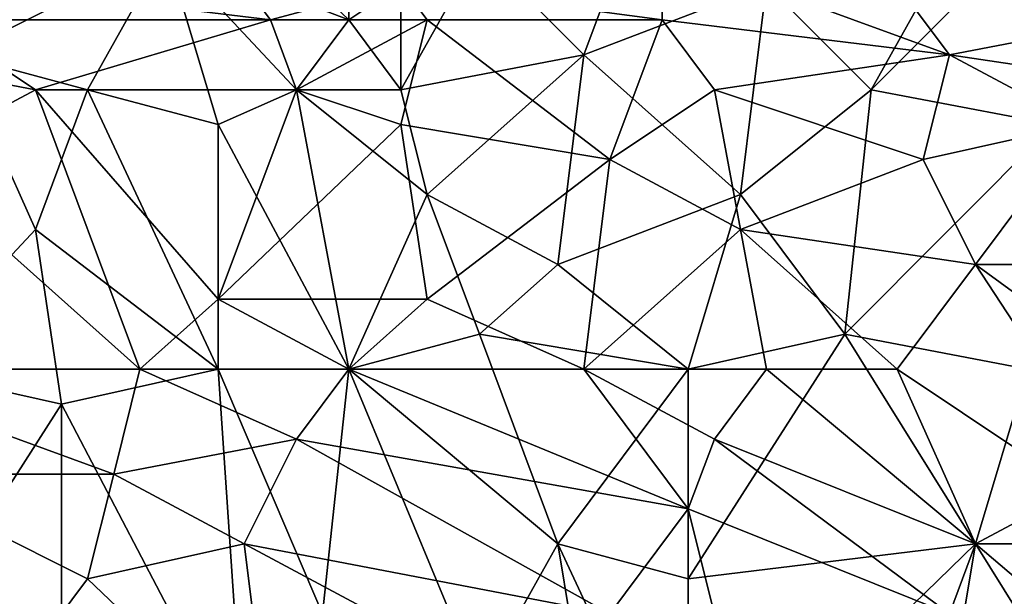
# Model space of a CAD drawing. Extents: x -0.3 to 0.3, y -0.266 to 0.266.
# Tile 298 of 430: x 0.031 to 0.081, y 0.121 to 0.15. Entities that reach past the tile are written whole.
import ezdxf

# ---------------------------------------------------------------- set-up
doc = ezdxf.new("R2010")
doc.units = 0

msp = doc.modelspace()

# ---------------------------------------------------------------- linework, layer by layer
for points in [[(0.074043, 0.146277, 0.762364), (0.081971, 0.160429, 0.763296), (0.068757, 0.151584, 0.761418)], [(0.074043, 0.146277, 0.762364), (0.084614, 0.156891, 0.763747), (0.081971, 0.160429, 0.763296)], [(0.027793, 0.148046, 0.757354), (0.038365, 0.153353, 0.757552), (0.038365, 0.15866, 0.757117)], [(0.027793, 0.148046, 0.757354), (0.038365, 0.15866, 0.757117), (0.030436, 0.156891, 0.756868)], [(0.047615, 0.149815, 0.758491), (0.047615, 0.156891, 0.758008), (0.038365, 0.15866, 0.757117)], [(0.038365, 0.153353, 0.757552), (0.047615, 0.149815, 0.758491), (0.038365, 0.15866, 0.757117)], [(0.047615, 0.156891, 0.758008), (0.047615, 0.149815, 0.758491), (0.050257, 0.151584, 0.758668)], [(0.083293, 0.144508, 0.763707), (0.084614, 0.156891, 0.763747), (0.074043, 0.146277, 0.762364)], [(0.06215, 0.155122, 0.760191), (0.054222, 0.153353, 0.759057), (0.059507, 0.148046, 0.760096)], [(0.068757, 0.151584, 0.761418), (0.06215, 0.155122, 0.760191), (0.059507, 0.148046, 0.760096)], [(0.034401, 0.146277, 0.757759), (0.038365, 0.153353, 0.757552), (0.027793, 0.148046, 0.757354)], [(0.041008, 0.144508, 0.758246), (0.038365, 0.153353, 0.757552), (0.034401, 0.146277, 0.757759)], [(0.044972, 0.146277, 0.758448), (0.047615, 0.149815, 0.758491), (0.038365, 0.153353, 0.757552)], [(0.041008, 0.144508, 0.758246), (0.044972, 0.146277, 0.758448), (0.038365, 0.153353, 0.757552)], [(0.063471, 0.149815, 0.711904), (0.050257, 0.151584, 0.711711), (0.063471, 0.153353, 0.711876)], [(0.050257, 0.146277, 0.758962), (0.054222, 0.153353, 0.759057), (0.050257, 0.151584, 0.758668)], [(0.050257, 0.146277, 0.758962), (0.059507, 0.148046, 0.760096), (0.054222, 0.153353, 0.759057)], [(0.078007, 0.148046, 0.712179), (0.063471, 0.153353, 0.711876), (0.075364, 0.151584, 0.712128)], [(0.063471, 0.149815, 0.711904), (0.063471, 0.153353, 0.711876), (0.078007, 0.148046, 0.712179)], [(0.026472, 0.149815, 0.711487), (0.029115, 0.151584, 0.711518), (0.04365, 0.149815, 0.711592)], [(0.04365, 0.149815, 0.711592), (0.029115, 0.151584, 0.711518), (0.042329, 0.151584, 0.711611)], [(0.04365, 0.149815, 0.711592), (0.042329, 0.151584, 0.711611), (0.050257, 0.151584, 0.711711)], [(0.04365, 0.149815, 0.711592), (0.050257, 0.151584, 0.711711), (0.051579, 0.149815, 0.711711)], [(0.050257, 0.146277, 0.758962), (0.050257, 0.151584, 0.758668), (0.047615, 0.149815, 0.758491)], [(0.051579, 0.149815, 0.711711), (0.050257, 0.151584, 0.711711), (0.063471, 0.149815, 0.711904)], [(0.067436, 0.14097, 0.761502), (0.068757, 0.151584, 0.761418), (0.059507, 0.148046, 0.760096)], [(0.067436, 0.14097, 0.761502), (0.074043, 0.146277, 0.762364), (0.068757, 0.151584, 0.761418)], [(0.087257, 0.149815, 0.712456), (0.075364, 0.151584, 0.712128), (0.087257, 0.151584, 0.712392)], [(0.078007, 0.148046, 0.712179), (0.075364, 0.151584, 0.712128), (0.087257, 0.149815, 0.712456)], [(0.022508, 0.148046, 0.711399), (0.026472, 0.149815, 0.711487), (0.031758, 0.146277, 0.711334)], [(0.031758, 0.146277, 0.711334), (0.026472, 0.149815, 0.711487), (0.04365, 0.149815, 0.711592)], [(0.031758, 0.146277, 0.711334), (0.04365, 0.149815, 0.711592), (0.044972, 0.146277, 0.711433)], [(0.044972, 0.146277, 0.711433), (0.04365, 0.149815, 0.711592), (0.051579, 0.149815, 0.711711)], [(0.050257, 0.144508, 0.711393), (0.044972, 0.146277, 0.711433), (0.051579, 0.149815, 0.711711)], [(0.044972, 0.146277, 0.758448), (0.050257, 0.146277, 0.758962), (0.047615, 0.149815, 0.758491)], [(0.050257, 0.144508, 0.711393), (0.051579, 0.149815, 0.711711), (0.060829, 0.142739, 0.711445)], [(0.060829, 0.142739, 0.711445), (0.051579, 0.149815, 0.711711), (0.063471, 0.149815, 0.711904)], [(0.060829, 0.142739, 0.711445), (0.063471, 0.149815, 0.711904), (0.066114, 0.146277, 0.711823)], [(0.063471, 0.149815, 0.711904), (0.078007, 0.148046, 0.712179), (0.066114, 0.146277, 0.711823)], [(0.078007, 0.148046, 0.712179), (0.087257, 0.149815, 0.712456), (0.0899, 0.146277, 0.712494)], [(0.062422, 0.058292, 0.651207), (0.098325, 0.094278, 0.707415), (0.153116, 0.149106, 0.661847)], [(0.071184, 0.066945, 0.641935), (0.062422, 0.058292, 0.651207), (0.153116, 0.149106, 0.661847)], [(0.073212, 0.068952, 0.639939), (0.071184, 0.066945, 0.641935), (0.153116, 0.149106, 0.661847)], [(0.0752, 0.070919, 0.637953), (0.073212, 0.068952, 0.639939), (0.153116, 0.149106, 0.661847)], [(0.077147, 0.072845, 0.635977), (0.0752, 0.070919, 0.637953), (0.153116, 0.149106, 0.661847)], [(0.079052, 0.07473, 0.634012), (0.077147, 0.072845, 0.635977), (0.153116, 0.149106, 0.661847)], [(0.080917, 0.076574, 0.63206), (0.079052, 0.07473, 0.634012), (0.153116, 0.149106, 0.661847)], [(0.025151, 0.142739, 0.711075), (0.022508, 0.148046, 0.711399), (0.031758, 0.146277, 0.711334)], [(0.031758, 0.139201, 0.757969), (0.027793, 0.148046, 0.757354), (0.025151, 0.132125, 0.757996)], [(0.031758, 0.139201, 0.757969), (0.034401, 0.146277, 0.757759), (0.027793, 0.148046, 0.757354)], [(0.050257, 0.146277, 0.758962), (0.051579, 0.14097, 0.759354), (0.059507, 0.148046, 0.760096)], [(0.058186, 0.137432, 0.760288), (0.059507, 0.148046, 0.760096), (0.051579, 0.14097, 0.759354)], [(0.058186, 0.137432, 0.760288), (0.067436, 0.14097, 0.761502), (0.059507, 0.148046, 0.760096)], [(0.066114, 0.146277, 0.711823), (0.078007, 0.148046, 0.712179), (0.076685, 0.142739, 0.711848)], [(0.076685, 0.142739, 0.711848), (0.078007, 0.148046, 0.712179), (0.084614, 0.144508, 0.712236)], [(0.084614, 0.144508, 0.712236), (0.078007, 0.148046, 0.712179), (0.0899, 0.146277, 0.712494)], [(0.037043, 0.132125, 0.710337), (0.025151, 0.142739, 0.711075), (0.031758, 0.146277, 0.711334)], [(0.041008, 0.135663, 0.710595), (0.031758, 0.146277, 0.711334), (0.044972, 0.146277, 0.711433)], [(0.037043, 0.132125, 0.710337), (0.031758, 0.146277, 0.711334), (0.041008, 0.135663, 0.710595)], [(0.031758, 0.139201, 0.757969), (0.041008, 0.132125, 0.758796), (0.034401, 0.146277, 0.757759)], [(0.041008, 0.132125, 0.758796), (0.041008, 0.144508, 0.758246), (0.034401, 0.146277, 0.757759)], [(0.041008, 0.135663, 0.710595), (0.044972, 0.146277, 0.711433), (0.050257, 0.144508, 0.711393)], [(0.047615, 0.132125, 0.759311), (0.044972, 0.146277, 0.758448), (0.041008, 0.144508, 0.758246)], [(0.051579, 0.14097, 0.759354), (0.050257, 0.146277, 0.758962), (0.044972, 0.146277, 0.758448)], [(0.047615, 0.132125, 0.759311), (0.051579, 0.14097, 0.759354), (0.044972, 0.146277, 0.758448)], [(0.067436, 0.139201, 0.711304), (0.060829, 0.142739, 0.711445), (0.066114, 0.146277, 0.711823)], [(0.067436, 0.139201, 0.711304), (0.066114, 0.146277, 0.711823), (0.076685, 0.142739, 0.711848)], [(0.072721, 0.133894, 0.762397), (0.074043, 0.146277, 0.762364), (0.067436, 0.14097, 0.761502)], [(0.072721, 0.133894, 0.762397), (0.083293, 0.144508, 0.763707), (0.074043, 0.146277, 0.762364)], [(0.041008, 0.135663, 0.710595), (0.050257, 0.144508, 0.711393), (0.051579, 0.135663, 0.710707)], [(0.041008, 0.132125, 0.758796), (0.047615, 0.132125, 0.759311), (0.041008, 0.144508, 0.758246)], [(0.051579, 0.135663, 0.710707), (0.050257, 0.144508, 0.711393), (0.060829, 0.142739, 0.711445)], [(0.081971, 0.132125, 0.763651), (0.083293, 0.144508, 0.763707), (0.072721, 0.133894, 0.762397)], [(0.076685, 0.142739, 0.711848), (0.084614, 0.144508, 0.712236), (0.079328, 0.137432, 0.711494)], [(0.092542, 0.137432, 0.711939), (0.079328, 0.137432, 0.711494), (0.084614, 0.144508, 0.712236)], [(0.021186, 0.132125, 0.710314), (0.025151, 0.142739, 0.711075), (0.037043, 0.132125, 0.710337)], [(0.051579, 0.135663, 0.710707), (0.060829, 0.142739, 0.711445), (0.059507, 0.132125, 0.710551)], [(0.059507, 0.132125, 0.710551), (0.060829, 0.142739, 0.711445), (0.067436, 0.139201, 0.711304)], [(0.067436, 0.139201, 0.711304), (0.076685, 0.142739, 0.711848), (0.079328, 0.137432, 0.711494)], [(0.051579, 0.14097, 0.759354), (0.047615, 0.132125, 0.759311), (0.054222, 0.133894, 0.759915)], [(0.054222, 0.133894, 0.759915), (0.058186, 0.137432, 0.760288), (0.051579, 0.14097, 0.759354)], [(0.064793, 0.132125, 0.761335), (0.067436, 0.14097, 0.761502), (0.058186, 0.137432, 0.760288)], [(0.064793, 0.132125, 0.761335), (0.072721, 0.133894, 0.762397), (0.067436, 0.14097, 0.761502)], [(0.033079, 0.130356, 0.758403), (0.031758, 0.139201, 0.757969), (0.025151, 0.132125, 0.757996)], [(0.033079, 0.130356, 0.758403), (0.041008, 0.132125, 0.758796), (0.031758, 0.139201, 0.757969)], [(0.059507, 0.132125, 0.710551), (0.067436, 0.139201, 0.711304), (0.068757, 0.132125, 0.71073)], [(0.075364, 0.132125, 0.71088), (0.067436, 0.139201, 0.711304), (0.079328, 0.137432, 0.711494)], [(0.075364, 0.132125, 0.71088), (0.068757, 0.132125, 0.71073), (0.067436, 0.139201, 0.711304)], [(0.054222, 0.133894, 0.759915), (0.064793, 0.132125, 0.761335), (0.058186, 0.137432, 0.760288)], [(0.088578, 0.12328, 0.710413), (0.075364, 0.132125, 0.71088), (0.079328, 0.137432, 0.711494)], [(0.079328, 0.137432, 0.711494), (0.092542, 0.137432, 0.711939), (0.093864, 0.126818, 0.710865)], [(0.088578, 0.12328, 0.710413), (0.079328, 0.137432, 0.711494), (0.093864, 0.126818, 0.710865)], [(0.037043, 0.132125, 0.710337), (0.041008, 0.135663, 0.710595), (0.047615, 0.132125, 0.710403)], [(0.041008, 0.135663, 0.710595), (0.051579, 0.135663, 0.710707), (0.047615, 0.132125, 0.710403)], [(0.051579, 0.135663, 0.710707), (0.059507, 0.132125, 0.710551), (0.047615, 0.132125, 0.710403)], [(0.047615, 0.132125, 0.759311), (0.058186, 0.12328, 0.760695), (0.054222, 0.133894, 0.759915)], [(0.058186, 0.12328, 0.760695), (0.064793, 0.132125, 0.761335), (0.054222, 0.133894, 0.759915)], [(0.072721, 0.133894, 0.762397), (0.064793, 0.121511, 0.761538), (0.079328, 0.12328, 0.763384)], [(0.064793, 0.121511, 0.761538), (0.072721, 0.133894, 0.762397), (0.064793, 0.132125, 0.761335)], [(0.079328, 0.12328, 0.763384), (0.081971, 0.132125, 0.763651), (0.072721, 0.133894, 0.762397)], [(0.021186, 0.132125, 0.710314), (0.037043, 0.132125, 0.710337), (0.035722, 0.126818, 0.710034)], [(0.035722, 0.126818, 0.710034), (0.023829, 0.126818, 0.710032), (0.021186, 0.132125, 0.710314)], [(0.025151, 0.132125, 0.757996), (0.025151, 0.117973, 0.758531), (0.033079, 0.130356, 0.758403)], [(0.042329, 0.112666, 0.759609), (0.041008, 0.132125, 0.758796), (0.033079, 0.130356, 0.758403)], [(0.035722, 0.126818, 0.710034), (0.037043, 0.132125, 0.710337), (0.044972, 0.128587, 0.710154)], [(0.044972, 0.128587, 0.710154), (0.037043, 0.132125, 0.710337), (0.047615, 0.132125, 0.710403)], [(0.042329, 0.112666, 0.759609), (0.046293, 0.119742, 0.759647), (0.041008, 0.132125, 0.758796)], [(0.047615, 0.132125, 0.759311), (0.041008, 0.132125, 0.758796), (0.046293, 0.119742, 0.759647)], [(0.044972, 0.128587, 0.710154), (0.047615, 0.132125, 0.710403), (0.064793, 0.125049, 0.710138)], [(0.054222, 0.116204, 0.760451), (0.047615, 0.132125, 0.759311), (0.046293, 0.119742, 0.759647)], [(0.064793, 0.125049, 0.710138), (0.047615, 0.132125, 0.710403), (0.059507, 0.132125, 0.710551)], [(0.054222, 0.116204, 0.760451), (0.058186, 0.12328, 0.760695), (0.047615, 0.132125, 0.759311)], [(0.058186, 0.12328, 0.760695), (0.064793, 0.121511, 0.761538), (0.064793, 0.132125, 0.761335)], [(0.066114, 0.128587, 0.710403), (0.059507, 0.132125, 0.710551), (0.068757, 0.132125, 0.71073)], [(0.064793, 0.125049, 0.710138), (0.059507, 0.132125, 0.710551), (0.066114, 0.128587, 0.710403)], [(0.066114, 0.128587, 0.710403), (0.068757, 0.132125, 0.71073), (0.079328, 0.12328, 0.71025)], [(0.068757, 0.132125, 0.71073), (0.075364, 0.132125, 0.71088), (0.079328, 0.12328, 0.71025)], [(0.079328, 0.12328, 0.71025), (0.075364, 0.132125, 0.71088), (0.088578, 0.12328, 0.710413)], [(0.079328, 0.12328, 0.763384), (0.085935, 0.126818, 0.764172), (0.081971, 0.132125, 0.763651)], [(0.033079, 0.10559, 0.759349), (0.033079, 0.130356, 0.758403), (0.025151, 0.117973, 0.758531)], [(0.033079, 0.10559, 0.759349), (0.042329, 0.112666, 0.759609), (0.033079, 0.130356, 0.758403)], [(0.042329, 0.12328, 0.709878), (0.035722, 0.126818, 0.710034), (0.044972, 0.128587, 0.710154)], [(0.042329, 0.12328, 0.709878), (0.044972, 0.128587, 0.710154), (0.060829, 0.119742, 0.709811)], [(0.060829, 0.119742, 0.709811), (0.044972, 0.128587, 0.710154), (0.064793, 0.125049, 0.710138)], [(0.064793, 0.125049, 0.710138), (0.066114, 0.128587, 0.710403), (0.078007, 0.119742, 0.710002)], [(0.078007, 0.119742, 0.710002), (0.066114, 0.128587, 0.710403), (0.079328, 0.12328, 0.71025)], [(0.034401, 0.121511, 0.709802), (0.023829, 0.126818, 0.710032), (0.035722, 0.126818, 0.710034)], [(0.030436, 0.116204, 0.709605), (0.023829, 0.126818, 0.710032), (0.034401, 0.121511, 0.709802)], [(0.034401, 0.121511, 0.709802), (0.035722, 0.126818, 0.710034), (0.042329, 0.12328, 0.709878)], [(0.085935, 0.126818, 0.764172), (0.079328, 0.12328, 0.763384), (0.085935, 0.112666, 0.764222)], [(0.067436, 0.114435, 0.709638), (0.060829, 0.119742, 0.709811), (0.064793, 0.125049, 0.710138)], [(0.067436, 0.114435, 0.709638), (0.064793, 0.125049, 0.710138), (0.078007, 0.119742, 0.710002)], [(0.04365, 0.112666, 0.709497), (0.034401, 0.121511, 0.709802), (0.042329, 0.12328, 0.709878)], [(0.055543, 0.116204, 0.709638), (0.042329, 0.12328, 0.709878), (0.060829, 0.119742, 0.709811)], [(0.04365, 0.112666, 0.709497), (0.042329, 0.12328, 0.709878), (0.055543, 0.116204, 0.709638)], [(0.054222, 0.116204, 0.760451), (0.060829, 0.107359, 0.761339), (0.058186, 0.12328, 0.760695)], [(0.064793, 0.109128, 0.761738), (0.064793, 0.121511, 0.761538), (0.058186, 0.12328, 0.760695)], [(0.058186, 0.12328, 0.760695), (0.060829, 0.107359, 0.761339), (0.064793, 0.109128, 0.761738)], [(0.064793, 0.109128, 0.761738), (0.079328, 0.12328, 0.763384), (0.064793, 0.121511, 0.761538)], [(0.076685, 0.107359, 0.763164), (0.079328, 0.12328, 0.763384), (0.064793, 0.109128, 0.761738)], [(0.076685, 0.107359, 0.763164), (0.085935, 0.112666, 0.764222), (0.079328, 0.12328, 0.763384)], [(0.078007, 0.119742, 0.710002), (0.079328, 0.12328, 0.71025), (0.093864, 0.110897, 0.709713)], [(0.093864, 0.110897, 0.709713), (0.079328, 0.12328, 0.71025), (0.088578, 0.12328, 0.710413)], [(0.04365, 0.112666, 0.709497), (0.030436, 0.116204, 0.709605), (0.034401, 0.121511, 0.709802)]]:
    msp.add_3dface(points)

doc.saveas('drawing.dxf')
